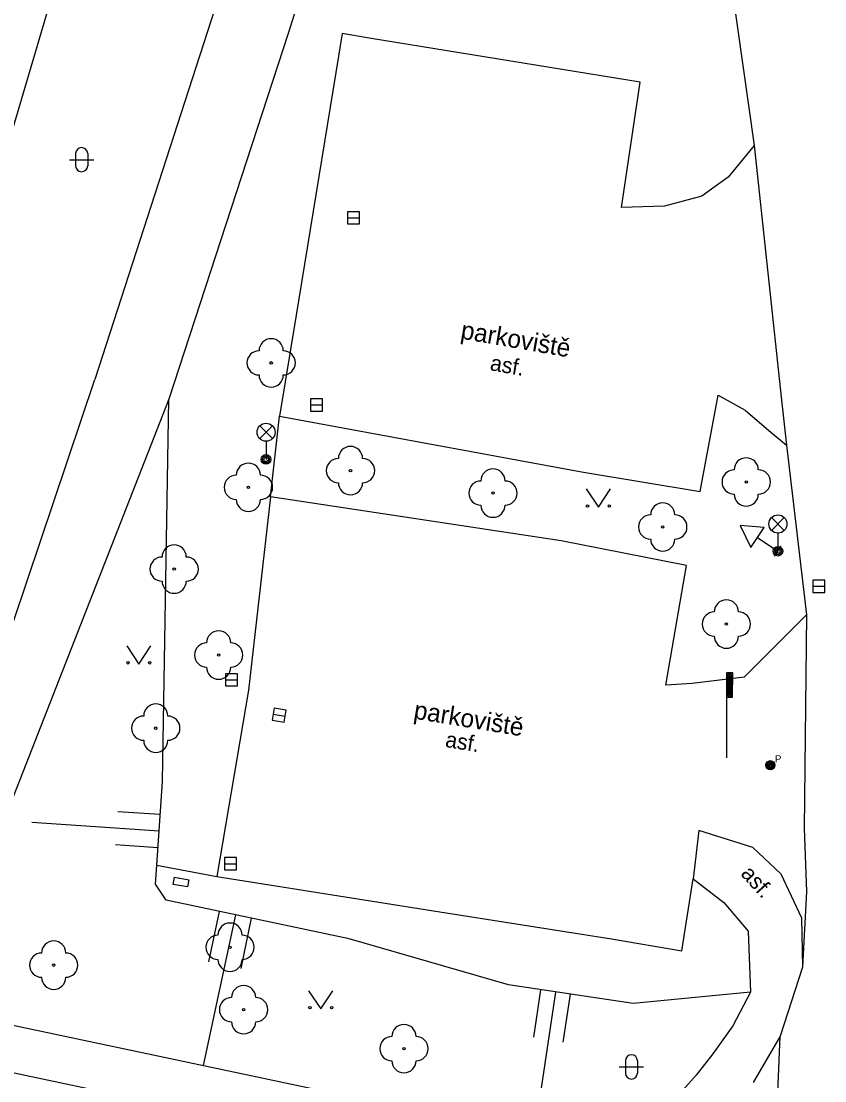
# Model space of a CAD drawing. Extents: x -595546 to -593986, y -1160845 to -1159202.
# Drawn here: x -594706.17 to -594672.94, y -1160781.24 to -1160737.46 of the extents above; entities that cross this region are included whole.
import ezdxf

# ---------------------------------------------------------------- set-up
doc = ezdxf.new("R2010")
doc.units = 0
for name, color, linetype in [('Level 22', 7, 'Continuous'), ('Level 27', 7, 'Continuous'), ('Level 33', 7, 'Continuous'), ('Level 34', 7, 'Continuous'), ('Level 36', 7, 'Continuous'), ('silnoproud - povrch.  znaky a  RIS  skut. velikost', 7, 'Continuous'), ('Specificka linie pasportu komunikaci', 7, 'Continuous'), ('TM - chodniky - VP', 7, 'Continuous'), ('TM - horni hrana svahu', 7, 'Continuous'), ('TM - komunikace - VP', 7, 'Continuous'), ('TM - letecke snimky - pomocna linie', 7, 'Continuous'), ('TM - pomocna konstrukcni linie', 7, 'Continuous'), ('TM - popis povrchu', 7, 'Continuous'), ('TM - poznamka', 7, 'Continuous'), ('TM - rozhrani mezi zpev. plochami mezi sebou - VP', 7, 'Continuous'), ('TM - rozhrani ploch obecne - VP', 7, 'Continuous'), ('TM - srafovani', 7, 'Continuous'), ('Vrstva 34', 7, 'Continuous')]:
    doc.layers.add(name, color=color, linetype=linetype)

msp = doc.modelspace()

# ---------------------------------------------------------------- linework, layer by layer
at = {"layer": 'Level 22'}
for centre in [(-594695.83, -1160751.58), (-594692.55, -1160756.03), (-594696.77, -1160756.72), (-594676.19, -1160756.5), (-594686.66, -1160756.96), (-594679.64, -1160758.36), (-594699.84, -1160760.1), (-594677.01, -1160762.37), (-594698, -1160763.65), (-594700.6, -1160766.67), (-594697.53, -1160775.72), (-594704.82, -1160776.46), (-594696.97, -1160778.3), (-594690.34, -1160779.91)]:
    msp.add_circle(centre, 0.05, dxfattribs=at)
for centre, start, end in [((-594695.83, -1160751.08), 0, 180), ((-594696.33, -1160751.58), 90, 270), ((-594695.33, -1160751.58), 270, 90), ((-594695.83, -1160752.08), 180, 0), ((-594692.55, -1160755.53), 0, 180), ((-594696.77, -1160756.22), 0, 180), ((-594693.05, -1160756.03), 90, 270), ((-594692.05, -1160756.03), 270, 90), ((-594676.19, -1160756), 0, 180), ((-594697.27, -1160756.72), 90, 270), ((-594696.27, -1160756.72), 270, 90), ((-594686.66, -1160756.46), 0, 180), ((-594676.69, -1160756.5), 90, 270), ((-594675.69, -1160756.5), 270, 90), ((-594692.55, -1160756.53), 180, 0), ((-594687.16, -1160756.96), 90, 270), ((-594686.16, -1160756.96), 270, 90), ((-594676.19, -1160757), 180, 0), ((-594696.77, -1160757.22), 180, 0), ((-594686.66, -1160757.46), 180, 0), ((-594679.64, -1160757.86), 0, 180), ((-594680.14, -1160758.36), 90, 270), ((-594679.14, -1160758.36), 270, 90), ((-594679.64, -1160758.86), 180, 0), ((-594699.84, -1160759.6), 0, 180), ((-594700.34, -1160760.1), 90, 270), ((-594699.34, -1160760.1), 270, 90), ((-594699.84, -1160760.6), 180, 0), ((-594677.01, -1160761.87), 0, 180), ((-594677.51, -1160762.37), 90, 270), ((-594676.51, -1160762.37), 270, 90), ((-594698, -1160763.15), 0, 180), ((-594698.5, -1160763.65), 90, 270), ((-594697.5, -1160763.65), 270, 90), ((-594677.01, -1160762.87), 180, 0), ((-594698, -1160764.15), 180, 0), ((-594700.6, -1160766.17), 0, 180), ((-594701.1, -1160766.67), 90, 270), ((-594700.1, -1160766.67), 270, 90), ((-594700.6, -1160767.17), 180, 0), ((-594697.53, -1160775.22), 0, 180), ((-594704.82, -1160775.96), 0, 180), ((-594698.03, -1160775.72), 90, 270), ((-594697.03, -1160775.72), 270, 90), ((-594705.32, -1160776.46), 90, 270), ((-594704.32, -1160776.46), 270, 90), ((-594697.53, -1160776.22), 180, 0), ((-594704.82, -1160776.96), 180, 0), ((-594696.97, -1160777.8), 0, 180), ((-594697.47, -1160778.3), 90, 270), ((-594696.47, -1160778.3), 270, 90), ((-594696.97, -1160778.8), 180, 0), ((-594690.34, -1160779.41), 0, 180), ((-594690.84, -1160779.91), 90, 270), ((-594689.84, -1160779.91), 270, 90), ((-594690.34, -1160780.41), 180, 0)]:
    msp.add_arc(centre, 0.5, start, end, dxfattribs=at)
at = {"layer": 'Level 27'}
for p, q in [((-594692.68, -1160745.59), (-594692.18, -1160745.59)), ((-594694.21, -1160753.32), (-594693.71, -1160753.32)), ((-594673.44, -1160760.81), (-594672.94, -1160760.81)), ((-594697.72, -1160764.67), (-594697.22, -1160764.67)), ((-594695.747, -1160766.09), (-594695.253, -1160766.17)), ((-594697.76, -1160772.27), (-594697.26, -1160772.27))]:
    msp.add_line(p, q, dxfattribs=at)
for points in [[(-594692.68, -1160745.84), (-594692.18, -1160745.84), (-594692.18, -1160745.34), (-594692.68, -1160745.34)], [(-594694.21, -1160753.57), (-594693.71, -1160753.57), (-594693.71, -1160753.07), (-594694.21, -1160753.07)], [(-594673.44, -1160761.06), (-594672.94, -1160761.06), (-594672.94, -1160760.56), (-594673.44, -1160760.56)], [(-594697.72, -1160764.92), (-594697.22, -1160764.92), (-594697.22, -1160764.42), (-594697.72, -1160764.42)], [(-594695.787, -1160766.336), (-594695.294, -1160766.417), (-594695.213, -1160765.924), (-594695.706, -1160765.843)], [(-594697.76, -1160772.52), (-594697.26, -1160772.52), (-594697.26, -1160772.02), (-594697.76, -1160772.02)]]:
    msp.add_lwpolyline(points, close=True, dxfattribs=at)
at = {"layer": 'Level 33'}
for p, q in [((-594696.305, -1160754.71), (-594695.775, -1160754.18)), ((-594696.305, -1160754.18), (-594695.775, -1160754.71)), ((-594696.04, -1160754.82), (-594696.04, -1160755.57)), ((-594675.145, -1160758.5), (-594674.615, -1160757.97)), ((-594675.145, -1160757.97), (-594674.615, -1160758.5)), ((-594674.88, -1160758.61), (-594674.88, -1160759.36)), ((-594677.001, -1160765.39), (-594677.003, -1160767.89))]:
    msp.add_line(p, q, dxfattribs=at)
for points in [[(-594677, -1160764.39), (-594677.001, -1160765.39), (-594676.751, -1160765.39), (-594676.75, -1160764.39)], [(-594676.95, -1160764.44), (-594676.951, -1160765.34), (-594676.801, -1160765.34), (-594676.8, -1160764.44)], [(-594676.9, -1160764.49), (-594676.901, -1160765.29), (-594676.851, -1160765.29), (-594676.85, -1160764.49)]]:
    msp.add_lwpolyline(points, close=True, dxfattribs=at)
for centre, radius in [((-594696.04, -1160754.445), 0.375), ((-594696.04, -1160755.57), 0.2), ((-594696.04, -1160755.57), 0.145), ((-594696.04, -1160755.57), 0.0876), ((-594674.88, -1160758.235), 0.375), ((-594674.88, -1160759.36), 0.2), ((-594674.88, -1160759.36), 0.145), ((-594674.88, -1160759.36), 0.0876)]:
    msp.add_circle(centre, radius, dxfattribs=at)
at = {"layer": 'Level 34'}
for p, q in [((-594675.722, -1160758.788), (-594674.88, -1160759.36)), ((-594675.021, -1160759.567), (-594674.739, -1160759.153))]:
    msp.add_line(p, q, dxfattribs=at)
msp.add_lwpolyline([(-594676.003, -1160759.201), (-594675.441, -1160758.374), (-594676.438, -1160758.301)], close=True, dxfattribs=at)
at = {"layer": 'Level 36'}
for p, q in [((-594703.916, -1160742.936), (-594703.916, -1160743.436)), ((-594703.416, -1160742.936), (-594703.416, -1160743.436)), ((-594704.166, -1160743.186), (-594703.166, -1160743.186)), ((-594681.436, -1160780.666), (-594680.436, -1160780.666)), ((-594681.186, -1160780.416), (-594681.186, -1160780.916)), ((-594680.686, -1160780.416), (-594680.686, -1160780.916))]:
    msp.add_line(p, q, dxfattribs=at)
for points in [[(-594682.8, -1160756.79), (-594682.3, -1160757.54), (-594681.8, -1160756.79)], [(-594701.8, -1160763.27), (-594701.3, -1160764.02), (-594700.8, -1160763.27)], [(-594694.28, -1160777.52), (-594693.78, -1160778.27), (-594693.28, -1160777.52)]]:
    msp.add_lwpolyline(points, dxfattribs=at)
for centre in [(-594682.75, -1160757.49), (-594681.851, -1160757.49), (-594701.75, -1160763.97), (-594700.851, -1160763.97), (-594694.23, -1160778.22), (-594693.331, -1160778.22)]:
    msp.add_circle(centre, 0.05, dxfattribs=at)
for centre, start, end in [((-594703.666, -1160742.936), 0, 180), ((-594703.666, -1160743.436), 180, 0), ((-594680.936, -1160780.416), 0, 180), ((-594680.936, -1160780.916), 180, 0)]:
    msp.add_arc(centre, 0.25, start, end, dxfattribs=at)
at = {"layer": 'silnoproud - povrch.  znaky a  RIS  skut. velikost'}
msp.add_lwpolyline([(-594699.29, -1160773.23), (-594699.88, -1160773.13), (-594699.83, -1160772.83), (-594699.24, -1160772.93), (-594699.29, -1160773.23)], dxfattribs=at)
at = {"layer": 'Specificka linie pasportu komunikaci'}
for points in [[(-594695.86, -1160757.11), (-594695.49, -1160753.78)], [(-594700.56, -1160772.33), (-594698.08, -1160772.8)], [(-594675.46, -1160795.82), (-594674.78, -1160779.4)]]:
    msp.add_lwpolyline(points, dxfattribs=at)
at = {"layer": 'TM - chodniky - VP'}
for points in [[(-594678.38, -1160772.9), (-594677.12, -1160773.87)], [(-594677.12, -1160773.87), (-594676.11, -1160775.06)], [(-594676.11, -1160775.06), (-594676.01, -1160777.58)], [(-594676.01, -1160777.58), (-594676.75, -1160778.97)], [(-594697.12, -1160780.93), (-594707.44, -1160778.76)], [(-594676.75, -1160778.97), (-594677.57, -1160780.13)], [(-594677.57, -1160780.13), (-594678.26, -1160781.01), (-594679.01, -1160781.84), (-594680.24, -1160782.63)], [(-594687.75, -1160782.92), (-594697.12, -1160780.93)]]:
    msp.add_lwpolyline(points, dxfattribs=at)
at = {"layer": 'TM - horni hrana svahu'}
for points in [[(-594700.56, -1160772.33), (-594700.32, -1160768.87)], [(-594700.61, -1160773.11), (-594700.56, -1160772.33)], [(-594700.17, -1160773.77), (-594700.61, -1160773.11)], [(-594692.6, -1160775.38), (-594700.17, -1160773.77)], [(-594686.02, -1160777.28), (-594692.6, -1160775.38)], [(-594680.86, -1160778.05), (-594686.02, -1160777.28)], [(-594676.01, -1160777.58), (-594680.86, -1160778.05)]]:
    msp.add_lwpolyline(points, dxfattribs=at)
at = {"layer": 'TM - komunikace - VP'}
for points in [[(-594676.79, -1160736.08), (-594675.86, -1160742.6)], [(-594692.89, -1160737.98), (-594693.05, -1160738.91)], [(-594691.78, -1160738.16), (-594692.89, -1160737.98)], [(-594680.57, -1160739.98), (-594691.78, -1160738.16)], [(-594693.05, -1160738.91), (-594694.8, -1160749.61)], [(-594681.35, -1160745.16), (-594680.57, -1160739.98)], [(-594675.86, -1160742.6), (-594676.93, -1160743.91)], [(-594676.93, -1160743.91), (-594677.48, -1160744.3)], [(-594677.48, -1160744.3), (-594678.03, -1160744.7)], [(-594678.03, -1160744.7), (-594679.57, -1160745.11)], [(-594679.57, -1160745.11), (-594681.35, -1160745.16)], [(-594694.8, -1160749.61), (-594695.49, -1160753.78)], [(-594678.09, -1160756.89), (-594677.35, -1160752.92)], [(-594677.35, -1160752.92), (-594676.24, -1160753.53)], [(-594676.24, -1160753.53), (-594675.26, -1160754.38)], [(-594695.49, -1160753.78), (-594682.92, -1160756.1)], [(-594675.26, -1160754.38), (-594674.53, -1160754.98)], [(-594674.53, -1160754.98), (-594673.7, -1160761.99)], [(-594682.92, -1160756.1), (-594678.09, -1160756.89)], [(-594695.86, -1160757.11), (-594696.76, -1160765.1), (-594698.08, -1160772.8)], [(-594683.84, -1160758.93), (-594695.86, -1160757.11)], [(-594678.66, -1160759.95), (-594683.84, -1160758.93)], [(-594679.51, -1160764.9), (-594678.66, -1160759.95)], [(-594673.7, -1160761.99), (-594676.27, -1160764.56)], [(-594676.27, -1160764.56), (-594678.42, -1160764.82)], [(-594678.42, -1160764.82), (-594679.51, -1160764.9)], [(-594678.15, -1160770.9), (-594678.38, -1160772.9)], [(-594675.92, -1160771.6), (-594678.15, -1160770.9)], [(-594675.92, -1160771.6), (-594674.76, -1160772.69), (-594673.91, -1160774.5), (-594673.86, -1160776.55)], [(-594698.08, -1160772.8), (-594688.86, -1160774.26)], [(-594678.85, -1160775.87), (-594678.38, -1160772.9)], [(-594688.86, -1160774.26), (-594681.76, -1160775.37)], [(-594681.76, -1160775.37), (-594678.85, -1160775.87)], [(-594673.86, -1160776.55), (-594674.78, -1160779.4)], [(-594674.78, -1160779.4), (-594675.9, -1160781.31)], [(-594697.47, -1160782.82), (-594707.9, -1160780.62)]]:
    msp.add_lwpolyline(points, dxfattribs=at)
at = {"layer": 'TM - letecke snimky - pomocna linie'}
for points in [[(-594707.62, -1160765.62), (-594703.12, -1160752.26)], [(-594700.06, -1160753.08), (-594707.13, -1160771.09)]]:
    msp.add_lwpolyline(points, dxfattribs=at)
at = {"layer": 'TM - pomocna konstrukcni linie'}
msp.add_lwpolyline([(-594700.32, -1160768.87), (-594700.06, -1160753.08)], dxfattribs=at)
at = {"layer": 'TM - rozhrani mezi zpev. plochami mezi sebou - VP'}
for points in [[(-594675.86, -1160742.6), (-594674.73, -1160753.12)], [(-594674.73, -1160753.12), (-594674.53, -1160754.98)], [(-594673.7, -1160761.99), (-594673.8, -1160770.81)], [(-594673.8, -1160770.81), (-594673.7, -1160773.42)], [(-594673.7, -1160773.42), (-594673.86, -1160776.55)]]:
    msp.add_lwpolyline(points, dxfattribs=at)
at = {"layer": 'TM - rozhrani ploch obecne - VP'}
for points in [[(-594689.1, -1160718.88), (-594695.12, -1160737.98)], [(-594704.48, -1160735.01), (-594706.51, -1160741.89)], [(-594698.16, -1160736.95), (-594703.12, -1160752.26)], [(-594695.12, -1160737.98), (-594700.06, -1160753.08)]]:
    msp.add_lwpolyline(points, dxfattribs=at)
at = {"layer": 'TM - srafovani'}
for points in [[(-594700.42, -1160770.24), (-594702.17, -1160770.12)], [(-594700.46, -1160770.93), (-594705.72, -1160770.57)], [(-594700.51, -1160771.61), (-594702.26, -1160771.49)], [(-594697.31, -1160774.38), (-594698.64, -1160780.61)], [(-594697.98, -1160774.24), (-594698.42, -1160776.32)], [(-594696.65, -1160774.52), (-594697.09, -1160776.6)], [(-594684.69, -1160777.48), (-594684.98, -1160779.44)], [(-594684.08, -1160777.57), (-594684.96, -1160783.47)], [(-594683.47, -1160777.66), (-594683.77, -1160779.64)]]:
    msp.add_lwpolyline(points, dxfattribs=at)
at = {"layer": 'Vrstva 34'}
for radius in [0.188, 0.15, 0.113, 0.075, 0.0375]:
    msp.add_circle((-594675.19, -1160768.2), radius, dxfattribs=at)

# ---------------------------------------------------------------- texts
at = {"layer": 'TM - popis povrchu'}
for rotation, p in [(350.1241, (-594686.81, -1160751.88)), (350.6829, (-594688.66, -1160767.44)), (312.2142, (-594676.45, -1160772.71))]:
    msp.add_text('asf.', height=0.65, rotation=rotation, dxfattribs=at).set_placement(p)
at = {"layer": 'TM - poznamka'}
for rotation, p in [(350.1241, (-594688.03, -1160750.57)), (350.6829, (-594689.97, -1160766.27))]:
    msp.add_text('parkoviště', height=0.75, rotation=rotation, dxfattribs=at).set_placement(p)
at = {"layer": 'Vrstva 34'}
msp.add_text('P', height=0.3, dxfattribs=at).set_placement((-594675.002, -1160768.087))

doc.saveas('drawing.dxf')
